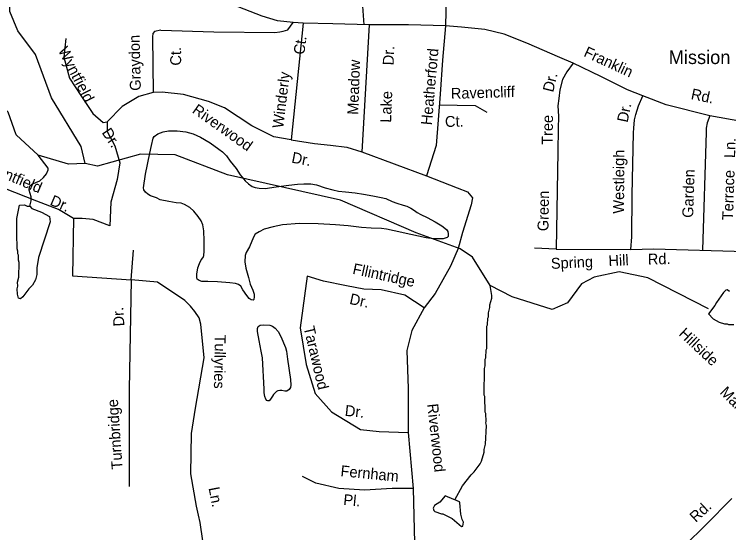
# Model space of a CAD drawing. Extents: x 1551653 to 1702041, y 811336 to 920032.
# Drawn here: x 1580534 to 1584838, y 860421 to 863545 of the extents above; entities that cross this region are included whole.
import ezdxf

# ---------------------------------------------------------------- set-up
doc = ezdxf.new("R2010")
doc.units = 0
for name, color, linetype in [('Old_Level_10', 7, 'Continuous'), ('Old_Level_11', 7, 'Continuous'), ('Old_Level_22', 7, 'Continuous'), ('Old_Level_32', 7, 'Continuous'), ('Old_Level_35', 7, 'Continuous'), ('Old_Level_59', 7, 'Continuous'), ('Old_Level_60', 7, 'Continuous'), ('Old_Level_62', 7, 'Continuous')]:
    doc.layers.add(name, color=color, linetype=linetype)

msp = doc.modelspace()

# ---------------------------------------------------------------- linework, layer by layer
at = {"layer": 'Old_Level_10'}
msp.add_line((1582630.858, 863593.882), (1582639.499, 863481.479), dxfattribs=at)
at = {"layer": 'Old_Level_32'}
for points in [[(1584914.452, 862898.195), (1584724.722, 862933.8), (1584460.879, 862999.075), (1584320.063, 863053.966), (1584227.7, 863090.684), (1584067.615, 863170.795), (1583900.119, 863250.905), (1583820.077, 863285.027), (1583621.453, 863371.071), (1583485.085, 863425.962), (1583369.468, 863452.666), (1583228.275, 863467.148), (1583131.928, 863474.566), (1582908.106, 863481.984), (1582670.944, 863480.5), (1582452.428, 863487.302), (1582273.074, 863491.754), (1582213.783, 863496.204), (1582118.918, 863505.105), (1582027.018, 863533.292), (1581846.181, 863604.502)], [(1581893.956, 859227.335), (1581937.264, 859299.576), (1581980.572, 859377.235), (1582045.509, 859472.566), (1582105.057, 859532.164), (1582182.651, 859613.436), (1582278.289, 859685.678), (1582373.217, 859747.746), (1582445.397, 859780.255), (1582570.605, 859810.939), (1582690.754, 859834.988), (1582958.124, 859888.496), (1583183.096, 859935.918), (1583579.121, 860016.914), (1583887.688, 860085.543), (1584312.76, 860171.491), (1584421.029, 860209.419), (1584489.6, 860256.375), (1584576.215, 860346.677), (1584698.921, 860465.876), (1584855.911, 860626.613)]]:
    msp.add_lwpolyline(points, dxfattribs=at)
at = {"layer": 'Old_Level_35'}
for p, q in [((1583139.935, 863862.11), (1583131.928, 863474.566)), ((1582273.074, 863491.754), (1582201.025, 862788.426)), ((1582670.944, 863480.5), (1582627.554, 862716.28)), ((1581377.841, 863440.631), (1581368.868, 863429.406)), ((1581416.139, 863450.075), (1581377.841, 863440.631)), ((1581368.868, 863429.406), (1581366.625, 863409.201)), ((1581366.625, 863409.201), (1581370.146, 863073.497)), ((1583093.511, 862998.396), (1583310.708, 862996.132)), ((1583310.708, 862996.132), (1583380.252, 862955.724)), ((1584724.722, 862933.8), (1584708.758, 862890.621)), ((1584708.758, 862890.621), (1584702.027, 862859.192)), ((1584702.027, 862834.497), (1584679.398, 862123.422)), ((1584702.027, 862859.192), (1584702.027, 862834.497)), ((1582627.554, 862716.28), (1583018.038, 862571.988)), ((1581237.512, 861945.324), (1581252.531, 862122.682)), ((1583797.474, 862129.635), (1583667.035, 862135.57)), ((1583797.474, 862129.635), (1584247.64, 862127.799)), ((1584247.64, 862127.799), (1584385.491, 862132.249)), ((1584385.491, 862132.249), (1585072.179, 862111.625)), ((1582907.073, 861025.264), (1582937.089, 860687.248))]:
    msp.add_line(p, q, dxfattribs=at)
for points in [[(1581416.139, 863450.075), (1581736.036, 863439.373), (1582104.238, 863436.072), (1582134.336, 863439.675), (1582154.336, 863443.474), (1582182.535, 863450.872), (1582213.783, 863496.204)], [(1583131.928, 863474.566), (1583113.298, 863267.72), (1583098.476, 863062.993), (1583074.759, 862754.418), (1583018.038, 862571.988)], [(1580844.494, 863398.153), (1580832.479, 863286.929), (1580865.52, 863160.673), (1580934.605, 863055.461), (1581006.695, 862947.243), (1581069.773, 862893.133), (1581093.803, 862896.14)], [(1583900.119, 863250.905), (1583862.563, 863198.782), (1583835.881, 863152.792), (1583821.059, 863090.484), (1583815.13, 863037.077), (1583809.201, 862992.571), (1583813.053, 862931.122), (1583809.855, 862855.122), (1583807.806, 862717.762), (1583797.474, 862129.635)], [(1581370.146, 863073.497), (1581283.037, 863049.449), (1581183.915, 862989.328), (1581093.803, 862896.14)], [(1582201.025, 862788.426), (1582097.046, 862805.957), (1581964.883, 862872.09), (1581799.678, 862980.309), (1581703.559, 863019.388), (1581553.373, 863061.473), (1581424.212, 863076.504), (1581370.146, 863073.497)], [(1584247.64, 862127.799), (1584253.569, 862203.459), (1584256.533, 862454.176), (1584265.196, 862830.079), (1584265.495, 862858.081), (1584269.778, 862908.255), (1584278.075, 862942.054), (1584293.453, 862993.063), (1584320.063, 863053.966)], [(1581093.803, 862896.14), (1581093.803, 862839.024), (1581138.858, 862751.848), (1581168.896, 862649.642), (1581153.877, 862550.441), (1581114.829, 862412.162), (1581108.822, 862270.876), (1581007.898, 862307.795), (1580941.816, 862313.807), (1580890.753, 862313.807)], [(1582201.025, 862788.426), (1582342.2, 862767.383), (1582438.319, 862755.359), (1582537.442, 862743.335), (1582627.554, 862716.28)], [(1583018.038, 862571.988), (1583201.265, 862499.843), (1583264.343, 862475.794), (1583294.38, 862439.722), (1583285.369, 862397.637), (1583234.305, 862229.296), (1583207.272, 862133.102), (1583162.216, 862027.889), (1583069.101, 861862.556), (1583003.019, 861775.379)], [(1580890.753, 862313.807), (1580800.641, 862367.917), (1580668.477, 862419.02), (1580470.232, 862497.178), (1580305.027, 862548.281), (1580190.885, 862557.299)], [(1580890.753, 862313.807), (1580884.746, 861968.109), (1581237.512, 861945.324)], [(1581237.512, 861945.324), (1581225.497, 861283.988), (1581225.626, 860699.975)], [(1581668.878, 860372.321), (1581653.041, 860481.522), (1581643.543, 860525.724), (1581630.617, 860581.643), (1581597.803, 860775.958), (1581600.537, 861019.535), (1581625.093, 861171.669), (1581677.048, 861475.456), (1581656.831, 861676.739), (1581647.329, 861714.938), (1581622.358, 861754.612), (1581595.806, 861785.942), (1581560.308, 861820.541), (1581396.139, 861931.577), (1581237.512, 861945.324)], [(1582297.317, 861966.165), (1582255.265, 861656.54), (1582291.31, 861434.09), (1582345.377, 861259.738), (1582444.5, 861148.514), (1582618.716, 861043.301), (1582732.858, 861031.276), (1582907.073, 861025.264)], [(1583003.019, 861775.379), (1582886.047, 861851.934), (1582744.872, 861885.002), (1582639.742, 861888.008), (1582534.612, 861909.05), (1582396.44, 861936.105), (1582297.317, 861966.165)], [(1583003.019, 861775.379), (1582928.099, 861638.504), (1582898.063, 861518.26), (1582907.073, 861289.799), (1582907.073, 861025.264)], [(1582937.089, 860687.248), (1582810.933, 860687.248), (1582642.723, 860678.23), (1582489.534, 860687.248), (1582351.363, 860720.316), (1582270.262, 860759.394)], [(1582937.089, 860687.248), (1582949.103, 860194.253), (1582958.124, 859888.496)]]:
    msp.add_lwpolyline(points, dxfattribs=at)
at = {"layer": 'Old_Level_59'}
msp.add_lwpolyline([(1584715.499, 861769.623), (1584351.532, 861957.553), (1584177.545, 861993.95), (1584026.524, 861960.834), (1583951.578, 861919.721), (1583866.583, 861806.532), (1583773.49, 861765.727), (1583533.579, 861842.827), (1583400.5, 861911.109), (1583294.488, 862080.687), (1583220.567, 862131.437), (1582955.537, 862228.837), (1582499.501, 862425.174), (1581818.523, 862576.913), (1581503.563, 862698.099), (1581294.513, 862702.405), (1581035.532, 862628.791), (1580960.483, 862646.733)], dxfattribs=at)
at = {"layer": 'Old_Level_60'}
for points in [[(1580960.483, 862646.733), (1580936.492, 862748.952), (1580757.481, 863041.458), (1580661.517, 863302.797), (1580555.505, 863446.129), (1580506.497, 863561.983), (1580510.496, 863814.71), (1580485.48, 863838.188), (1580209.48, 863758.423), (1580101.52, 863770.419)], [(1580960.483, 862646.733), (1580860.52, 862642.222), (1580677.511, 862695.228), (1580545.56, 862819.285), (1580497.475, 862954.926), (1580399.46, 863048.738), (1580142.53, 863142.652), (1580085.526, 863219.239), (1580060.509, 863278.909), (1580137.506, 863385.638), (1580129.509, 863451.46), (1580014.475, 863562.188), (1580007.503, 863627.907), (1580101.52, 863770.419)]]:
    msp.add_lwpolyline(points, dxfattribs=at)
at = {"layer": 'Old_Level_62'}
for points in [[(1581350.594, 862708.454), (1581360.129, 862754.488), (1581369.972, 862799.394), (1581377.149, 862809.237), (1581399.397, 862823.898), (1581429.744, 862836.406), (1581461.835, 862841.84), (1581514.021, 862841.84), (1581567.027, 862836.919), (1581610.908, 862824.103), (1581655.712, 862805.238), (1581713.229, 862770.072), (1581766.748, 862733.06), (1581788.483, 862715.631), (1581812.064, 862691.127), (1581834.62, 862659.651), (1581869.991, 862615.975), (1581895.418, 862578.451), (1581923.817, 862540.824), (1581944.528, 862522.369), (1581967.288, 862506.99), (1581984.308, 862501.659), (1582008.196, 862497.148), (1582045.311, 862495.507), (1582110.62, 862504.325), (1582187.002, 862514.987), (1582239.188, 862521.036), (1582277.327, 862523.394), (1582320.388, 862522.574), (1582354.427, 862517.038), (1582407.228, 862498.993), (1582452.134, 862487.203), (1582487.096, 862479.513), (1582530.054, 862474.695), (1582588.084, 862468.645), (1582637.091, 862461.776), (1582694.096, 862450.703), (1582744.026, 862440.758), (1582772.938, 862434.299), (1582810.77, 862417.588), (1582838.657, 862407.027), (1582877.515, 862394.314), (1582899.455, 862387.855), (1582923.344, 862377.397), (1582945.079, 862362.018), (1582959.946, 862349.715), (1582982.809, 862339.258), (1583020.539, 862320.495), (1583070.264, 862294.556), (1583109.941, 862269.847), (1583137.623, 862248.317), (1583145.415, 862235.091), (1583147.158, 862222.07), (1583146.851, 862205.051), (1583144.185, 862201.873)], [(1583144.185, 862201.873), (1583141.827, 862199.105), (1583116.605, 862192.543), (1583059.498, 862192.543), (1583015.412, 862197.362), (1582923.549, 862217.047), (1582822.766, 862239.91), (1582775.809, 862249.752), (1582746.794, 862254.366), (1582683.638, 862255.494), (1582625.608, 862259.492), (1582544.613, 862270.975), (1582468.538, 862276.409), (1582363.449, 862283.278), (1582252.208, 862284.304), (1582149.785, 862276.204), (1582093.498, 862264.106), (1582039.057, 862250.06), (1582008.709, 862234.579), (1581984.41, 862220.02), (1581977.131, 862206.076), (1581965.648, 862177.266), (1581950.064, 862143.433), (1581930.379, 862109.702), (1581924.125, 862091.862), (1581922.382, 862052.8), (1581928.841, 862015.583), (1581943.81, 861958.168), (1581955.19, 861917.876), (1581970.569, 861882.504), (1581978.259, 861859.333), (1581978.976, 861843.339), (1581977.644, 861827.243), (1581973.645, 861822.321), (1581961.65, 861824.577), (1581948.731, 861832.779), (1581933.968, 861850.106), (1581911.514, 861883.632), (1581897.878, 861906.905), (1581884.037, 861916.133), (1581867.121, 861923.515), (1581832.057, 861927.103), (1581758.033, 861933.46), (1581698.875, 861934.587), (1581663.811, 861934.177), (1581646.895, 861941.457), (1581636.027, 861949.761), (1581633.156, 861959.809), (1581632.541, 861979.801), (1581640.128, 862016.813), (1581648.638, 862043.675), (1581660.018, 862064.488), (1581671.296, 862080.379), (1581675.499, 862091.35), (1581677.96, 862117.289), (1581678.063, 862179.42), (1581676.115, 862240.628), (1581669.655, 862275.794), (1581660.018, 862300.093), (1581641.461, 862327.467), (1581615.932, 862358.02), (1581590.3, 862380.473), (1581559.542, 862399.03), (1581538.627, 862407.437), (1581509.612, 862408.975), (1581465.629, 862417.793), (1581411.597, 862426.815), (1581389.759, 862438.195), (1581372.843, 862444.552), (1581353.978, 862451.934), (1581338.086, 862460.238), (1581323.22, 862473.464), (1581313.48, 862487.715), (1581312.66, 862498.788), (1581324.04, 862580.706), (1581350.594, 862708.454)], [(1580626.453, 862388.675), (1580634.86, 862420.561), (1580635.168, 862444.552), (1580623.685, 862484.64), (1580625.94, 862506.683), (1580640.089, 862520.421), (1580688.276, 862541.849), (1580710.524, 862561.534), (1580726.826, 862583.372), (1580737.079, 862607.158), (1580737.181, 862617.206), (1580677.511, 862695.228)], [(1580626.453, 862388.675), (1580640.294, 862374.527), (1580698.016, 862351.766), (1580745.793, 862327.262), (1580749.382, 862295.171), (1580678.844, 862080.174), (1580670.026, 862016.301), (1580669.616, 861976.315), (1580661.209, 861944.43), (1580642.857, 861912.647), (1580620.609, 861891.014), (1580586.058, 861841.391), (1580571.909, 861829.601), (1580559.914, 861833.804), (1580552.224, 861857.898), (1580550.584, 861889.886), (1580554.787, 861905.778), (1580553.044, 861929.769), (1580561.451, 861961.654), (1580562.477, 862049.622), (1580558.683, 862063.668), (1580558.991, 862093.708), (1580555.095, 862101.705), (1580555.3, 862117.699), (1580551.506, 862131.745), (1580551.916, 862169.68), (1580548.123, 862185.776), (1580549.661, 862313.729), (1580565.86, 862394.827), (1580594.567, 862397.082), (1580610.459, 862388.88), (1580626.453, 862388.675)], [(1583188.169, 860619.691), (1583233.998, 860702.634), (1583286.799, 860769.891), (1583304.946, 860787.628), (1583339.497, 860835.201), (1583347.699, 860851.092), (1583364.411, 860906.866), (1583364.513, 860922.86), (1583372.921, 860954.746), (1583378.252, 861066.602), (1583374.458, 861082.698), (1583376.509, 861090.695), (1583375.074, 861138.678), (1583371.178, 861146.675), (1583368.307, 861242.639), (1583364.411, 861250.739), (1583366.359, 861410.679), (1583370.562, 861426.571), (1583370.973, 861466.556), (1583375.074, 861474.45), (1583375.689, 861522.433), (1583379.79, 861530.43), (1583381.328, 861666.379), (1583385.429, 861674.274), (1583385.941, 861714.259), (1583390.042, 861722.153), (1583390.35, 861746.144), (1583398.655, 861778.03), (1583398.86, 861794.024), (1583411.368, 861833.907), (1583411.573, 861849.901), (1583400.5, 861911.109)], [(1584843.554, 861873.892), (1584827.663, 861884.042), (1584819.665, 861882.094), (1584807.465, 861868.253), (1584763.481, 861808.48)], [(1584763.481, 861808.48), (1584754.561, 861790.948), (1584716.832, 861739.07), (1584743.591, 861709.133), (1584781.321, 861688.73), (1584813.309, 861680.323), (1584829.303, 861680.118), (1584837.197, 861676.017), (1584869.186, 861675.607)], [(1582156.244, 861566.006), (1582167.522, 861537.709), (1582173.673, 861515.358), (1582180.645, 861466.864), (1582196.844, 861343.627), (1582200.228, 861310.921), (1582198.69, 861295.235), (1582189.257, 861283.649), (1582176.032, 861274.115), (1582164.241, 861273.704), (1582145.376, 861277.293), (1582134.303, 861278.113), (1582121.795, 861275.755), (1582113.901, 861271.346), (1582095.241, 861253.302), (1582088.577, 861243.049), (1582077.812, 861225.517), (1582068.482, 861216.597), (1582061.305, 861215.367), (1582055.461, 861217.418), (1582049.002, 861224.8), (1582042.133, 861242.537), (1582039.877, 861264.17), (1582039.569, 861285.7), (1582028.497, 861474.143), (1582021.935, 861514.231), (1582008.709, 861579.745), (1581999.174, 861633.571), (1581998.764, 861650.59), (1582003.583, 861664.226), (1582014.245, 861671.813), (1582033.828, 861674.171), (1582073.095, 861671.403), (1582090.012, 861666.584), (1582106.109, 861654.486), (1582123.436, 861633.981), (1582141.173, 861600.25), (1582156.244, 861566.006)], [(1583188.169, 860619.691), (1583180.992, 860621.331), (1583129.729, 860643.374), (1583096.818, 860604.414), (1583064.625, 860584.832), (1583056.423, 860568.94), (1583062.267, 860554.792), (1583068.213, 860548.743), (1583107.993, 860534.287), (1583115.99, 860534.184), (1583171.662, 860507.527), (1583227.026, 860458.827), (1583235.126, 860460.673), (1583239.329, 860484.664), (1583231.537, 860500.761), (1583223.95, 860532.851), (1583218.721, 860600.826), (1583216.876, 860606.875), (1583188.169, 860619.691)]]:
    msp.add_lwpolyline(points, dxfattribs=at)

# ---------------------------------------------------------------- texts
at = {"layer": 'Old_Level_10'}
for s, height, rotation, p in [('Graydon', 65.6167, 91.38835, (1581296.416, 863084.919)), ('Ct.', 65.6167, 82.417297, (1582280.652, 863299.122)), ('Wyntfield', 65.6167, 297.166019, (1580795.638, 863328.68)), ('Dr.', 65.6167, 87.876947, (1582818.979, 863236.617)), ('Ct.', 65.6167, 90.145636, (1581538.972, 863235.7)), ('Heatherford', 65.61666, 84.917108, (1583048.943, 862875.059)), ('Meadow', 65.6167, 87.876947, (1582605.407, 862938.594)), ('Winderly', 65.6167, 83.020072, (1582153.374, 862855.606)), ('Dr.', 65.6167, 76.273181, (1583779.941, 863071.807)), ('Ravencliff', 65.6167, 1.619558, (1583164.672, 863035.308)), ('Lake', 65.6167, 87.876947, (1582803.746, 862891.115)), ('Riverwood', 65.6167, 324.789722, (1581600.616, 862955.383)), ('Dr.', 65.6167, 78.133617, (1584228.271, 862889.546)), ('Ct.', 65.6167, 1.619558, (1583129.226, 862865.608)), ('Tree', 65.6167, 89.206203, (1583776.897, 862758.055)), ('Dr.', 65.6167, 303.930733, (1581058.223, 862832.082)), ('Ln.', 65.6167, 88.092236, (1584875.792, 862678.211)), ('Dr.', 65.6167, 348.904981, (1582200.3, 862651.979)), ('Westleigh', 65.6167, 89.688831, (1584207.025, 862343.551)), ('Wyntfield', 65.6167, 336.805256, (1580351.293, 862606.905)), ('Garden', 65.6167, 88.092236, (1584623.391, 862317.821)), ('Terrace', 65.6167, 88.092236, (1584863.502, 862303.498)), ('Dr.', 65.6167, 336.805256, (1580743.617, 862398.326)), ('Green', 65.6167, 89.163672, (1583751.615, 862237.719)), ('Hill', 65.6167, 2.708969, (1584114.687, 862026.895)), ('Rd.', 65.6167, 1.619558, (1584351.528, 862036.234)), ('Spring', 65.6167, 2.708969, (1583767.979, 862010.446)), ('Fllintridge', 65.61666, 347.736619, (1582567.939, 861981.54)), ('Dr.', 65.6167, 347.736619, (1582549.433, 861800.384)), ('Dr.', 65.6167, 93.305725, (1581197.152, 861665.824)), ('Tarawood', 65.6167, 283.126433, (1582276.404, 861657.601)), ('Hillside', 65.6167, 316.827425, (1584532.366, 861614.057)), ('Tullyries', 65.6167, 268.902458, (1581742.336, 861615.842)), ('Manor', 65.6167, 314.979675, (1584780.007, 861262.629)), ('Turnbridge', 65.6167, 93.90095, (1581186.198, 860804.313)), ('Riverwood', 65.6167, 276.159883, (1583021.351, 861195.358)), ('Dr.', 65.6167, 354.004436, (1582522.836, 861125.684)), ('Fernham', 65.6167, 354.420083, (1582497.069, 860762.077)), ('Ln.', 65.6167, 280.783322, (1581703.911, 860690.394)), ('Pl.', 65.6167, 354.420083, (1582513.763, 860588.55))]:
    msp.add_text(s, height=height, rotation=rotation, dxfattribs=at).set_placement(p)
at = {"layer": 'Old_Level_11'}
for s, rotation, p in [('Franklin', 335.027825, (1583959.235, 863294.382)), ('Rd.', 348.125531, (1584606.671, 863034.672)), ('Rd.', 42.886186, (1584639.868, 860479.411))]:
    msp.add_text(s, height=65.6167, rotation=rotation, dxfattribs=at).set_placement(p)
at = {"layer": 'Old_Level_22'}
msp.add_text('Mission Church', height=82.02083, dxfattribs=at).set_placement((1584476.372, 863245.171))

doc.saveas('drawing.dxf')
